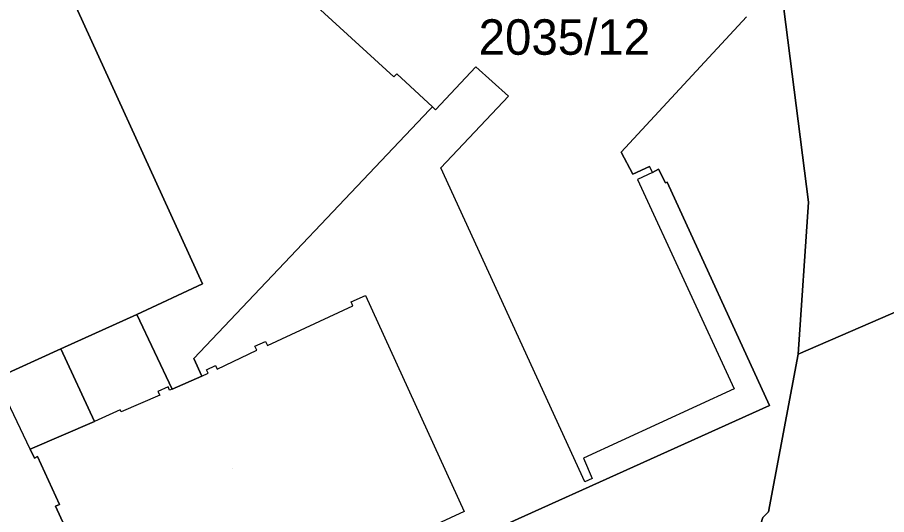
# Model space of a CAD drawing. Extents: x -263423 to -261326, y -1240067 to -1237864.
# Drawn here: x -262372.83 to -262323.84, y -1239552.12 to -1239524.08 of the extents above; entities that cross this region are included whole.
import ezdxf

# ---------------------------------------------------------------- set-up
doc = ezdxf.new("R2010")
doc.units = 0
for name, color, linetype in [('body_kn', 7, 'Continuous'), ('kladpar_druhypozemkov', 7, 'Continuous'), ('kladpar_hranice', 7, 'Continuous'), ('kladpar_parcelnecisla', 7, 'Continuous'), ('kladpar_plochy', 7, 'Continuous'), ('zappar_hrandruhpozemk', 7, 'Continuous')]:
    doc.layers.add(name, color=color, linetype=linetype)

msp = doc.modelspace()

# ---------------------------------------------------------------- linework, layer by layer
at = {"layer": 'body_kn'}
for p, q in [((-262346.99, -1239526.87), (-262346.99, -1239526.87)), ((-262351.45, -1239527.27), (-262351.45, -1239527.27)), ((-262351.61, -1239527.44), (-262351.61, -1239527.44)), ((-262345.15, -1239528.52), (-262345.15, -1239528.52)), ((-262349.6, -1239529.29), (-262349.6, -1239529.29)), ((-262349.44, -1239529.12), (-262349.44, -1239529.12)), ((-262349.26, -1239529.29), (-262349.26, -1239529.29)), ((-262338.8, -1239531.69), (-262338.8, -1239531.69)), ((-262348.97, -1239532.57), (-262348.97, -1239532.57)), ((-262337.2, -1239532.49), (-262337.2, -1239532.49)), ((-262336.69, -1239532.65), (-262336.69, -1239532.65)), ((-262338.15, -1239532.93), (-262338.15, -1239532.93)), ((-262337.88, -1239533.22), (-262337.88, -1239533.22)), ((-262337.03, -1239532.83), (-262337.03, -1239532.83)), ((-262337.03, -1239532.83), (-262337.03, -1239532.83)), ((-262336.31, -1239533.42), (-262336.31, -1239533.42)), ((-262336.2, -1239533.37), (-262336.2, -1239533.37)), ((-262328.25, -1239534.51), (-262328.25, -1239534.51)), ((-262362.39, -1239539.11), (-262362.39, -1239539.11)), ((-262353.21, -1239539.77), (-262353.21, -1239539.77)), ((-262354.02, -1239540.13), (-262354.02, -1239540.13)), ((-262353.92, -1239540.35), (-262353.92, -1239540.35)), ((-262366.09, -1239540.84), (-262366.09, -1239540.84)), ((-262358.85, -1239542.35), (-262358.85, -1239542.35)), ((-262370.38, -1239542.77), (-262370.38, -1239542.77)), ((-262370.38, -1239542.77), (-262370.38, -1239542.77)), ((-262359.44, -1239542.63), (-262359.44, -1239542.63)), ((-262359.34, -1239542.85), (-262359.34, -1239542.85)), ((-262358.74, -1239542.58), (-262358.74, -1239542.58)), ((-262362.88, -1239543.32), (-262362.88, -1239543.32)), ((-262328.83, -1239543.08), (-262328.83, -1239543.08)), ((-262328.83, -1239543.08), (-262328.83, -1239543.08)), ((-262362.17, -1239543.95), (-262362.17, -1239543.95)), ((-262361.66, -1239543.72), (-262361.66, -1239543.72)), ((-262361.57, -1239543.92), (-262361.57, -1239543.92)), ((-262362.44, -1239544.32), (-262362.44, -1239544.32)), ((-262362.44, -1239544.32), (-262362.44, -1239544.32)), ((-262362.08, -1239544.15), (-262362.08, -1239544.15)), ((-262364.34, -1239544.92), (-262364.34, -1239544.92)), ((-262364.91, -1239545.17), (-262364.91, -1239545.17)), ((-262364.81, -1239545.38), (-262364.81, -1239545.38)), ((-262364.25, -1239545.11), (-262364.25, -1239545.11)), ((-262364.1, -1239545.04), (-262364.1, -1239545.04)), ((-262364.1, -1239545.04), (-262364.1, -1239545.04)), ((-262332.43, -1239545.02), (-262332.43, -1239545.02)), ((-262330.44, -1239545.97), (-262330.44, -1239545.97)), ((-262367.03, -1239546.21), (-262367.03, -1239546.21)), ((-262366.98, -1239546.33), (-262366.98, -1239546.33)), ((-262368.49, -1239546.86), (-262368.49, -1239546.86)), ((-262372.11, -1239548.43), (-262372.11, -1239548.43)), ((-262372.11, -1239548.43), (-262372.11, -1239548.43)), ((-262371.69, -1239548.85), (-262371.69, -1239548.85)), ((-262371.87, -1239548.94), (-262371.87, -1239548.94)), ((-262340.93, -1239548.94), (-262340.93, -1239548.94)), ((-262340.85, -1239550.27), (-262340.85, -1239550.27)), ((-262340.44, -1239550.08), (-262340.44, -1239550.08)), ((-262370.69, -1239551.64), (-262370.69, -1239551.64)), ((-262370.46, -1239551.54), (-262370.46, -1239551.54)), ((-262347.65, -1239551.95), (-262347.65, -1239551.95)), ((-262330.49, -1239551.96), (-262330.49, -1239551.96))]:
    msp.add_line(p, q, dxfattribs=at)
at = {"layer": 'kladpar_druhypozemkov'}
msp.add_line((-262360.73, -1239549.53), (-262360.73, -1239549.53), dxfattribs=at)
at = {"layer": 'kladpar_hranice'}
for points in [[(-262297.9, -1239529.67), (-262328.83, -1239543.08), (-262328.25, -1239534.51), (-262329.74, -1239522.69), (-262331.52, -1239516.64), (-262334.12, -1239508.49), (-262337.81, -1239501.91), (-262339.12, -1239500.08), (-262340.45, -1239498.23), (-262342.05, -1239495.82), (-262345.75, -1239491.4), (-262339.57, -1239496.95), (-262336.32, -1239499.73), (-262331.53, -1239502.79), (-262321.77, -1239510.49), (-262297.9, -1239529.67)], [(-262370.9, -1239520.44), (-262362.39, -1239539.11), (-262366.09, -1239540.84), (-262370.38, -1239542.77), (-262374.02, -1239544.43), (-262377.42, -1239536.88), (-262377.66, -1239536.99), (-262382.53, -1239526.38), (-262382.31, -1239526.27), (-262385.55, -1239519.15)], [(-262356.61, -1239522.84), (-262351.61, -1239527.44), (-262351.45, -1239527.27), (-262349.44, -1239529.12), (-262349.6, -1239529.29), (-262362.88, -1239543.32), (-262362.44, -1239544.32), (-262364.1, -1239545.04), (-262366.09, -1239540.84), (-262362.39, -1239539.11), (-262370.9, -1239520.44)], [(-262370.38, -1239542.77), (-262366.09, -1239540.84), (-262364.1, -1239545.04), (-262362.44, -1239544.32), (-262362.88, -1239543.32), (-262349.6, -1239529.29), (-262349.44, -1239529.12), (-262351.45, -1239527.27), (-262351.61, -1239527.44), (-262356.61, -1239522.84)], [(-262329.74, -1239522.69), (-262328.25, -1239534.51), (-262328.83, -1239543.08)], [(-262328.83, -1239543.08), (-262330.49, -1239551.96), (-262330.81, -1239552.28), (-262332.24, -1239556.84), (-262332.56, -1239557.15), (-262333.45, -1239556.83), (-262335.59, -1239563.48), (-262356.36, -1239574.62), (-262358.54, -1239569.97), (-262360.51, -1239570.97), (-262361.03, -1239571.47), (-262361.16, -1239572.11), (-262361.1, -1239573.06), (-262359.11, -1239577.4), (-262363.03, -1239575.97), (-262366.76, -1239574.35), (-262370.41, -1239571.78), (-262373.3, -1239567.69), (-262374.3, -1239566.35), (-262383.09, -1239548.68), (-262385.64, -1239542.88), (-262386.39, -1239541.29), (-262394.17, -1239524.08)], [(-262331.73, -1239524.05), (-262338.8, -1239531.69), (-262338.15, -1239532.93), (-262337.2, -1239532.49), (-262337.03, -1239532.83), (-262336.69, -1239532.65), (-262336.31, -1239533.42), (-262336.2, -1239533.37), (-262330.44, -1239545.97), (-262352.85, -1239556.07), (-262358.32, -1239561.82), (-262361.71, -1239558.6), (-262364.68, -1239560), (-262366.25, -1239556.57), (-262367.48, -1239557.15), (-262367.38, -1239557.38), (-262367.94, -1239557.64), (-262370.69, -1239551.64), (-262370.46, -1239551.54), (-262371.69, -1239548.85), (-262371.87, -1239548.94), (-262372.11, -1239548.43), (-262368.49, -1239546.86), (-262370.38, -1239542.77)], [(-262352.85, -1239556.07), (-262330.44, -1239545.97), (-262336.2, -1239533.37), (-262336.31, -1239533.42), (-262336.69, -1239532.65), (-262337.03, -1239532.83), (-262337.2, -1239532.49), (-262338.15, -1239532.93), (-262338.8, -1239531.69), (-262331.73, -1239524.05)], [(-262356.12, -1239583.9), (-262359.11, -1239577.4), (-262356.36, -1239574.62), (-262335.59, -1239563.48), (-262333.45, -1239556.83), (-262332.56, -1239557.15), (-262332.24, -1239556.84), (-262330.81, -1239552.28), (-262330.49, -1239551.96), (-262328.83, -1239543.08), (-262297.9, -1239529.67)], [(-262374.02, -1239544.43), (-262370.38, -1239542.77), (-262368.49, -1239546.86), (-262372.11, -1239548.43), (-262371.87, -1239548.94), (-262371.69, -1239548.85), (-262370.46, -1239551.54), (-262370.69, -1239551.64), (-262367.94, -1239557.64)]]:
    msp.add_lwpolyline(points, dxfattribs=at)
at = {"layer": 'kladpar_plochy'}
msp.add_lwpolyline([(-262297.9, -1239529.67), (-262328.83, -1239543.08), (-262328.25, -1239534.51), (-262329.74, -1239522.69), (-262331.52, -1239516.64), (-262334.12, -1239508.49), (-262337.81, -1239501.91), (-262339.12, -1239500.08), (-262340.45, -1239498.23), (-262342.05, -1239495.82), (-262345.75, -1239491.4), (-262339.57, -1239496.95), (-262336.32, -1239499.73), (-262331.53, -1239502.79), (-262321.77, -1239510.49)], close=True, dxfattribs=at)
for points in [[(-262370.9, -1239520.44), (-262362.39, -1239539.11), (-262366.09, -1239540.84), (-262370.38, -1239542.77), (-262374.02, -1239544.43), (-262377.42, -1239536.88), (-262377.66, -1239536.99), (-262382.53, -1239526.38), (-262382.31, -1239526.27), (-262385.55, -1239519.15)], [(-262356.61, -1239522.84), (-262351.61, -1239527.44), (-262351.45, -1239527.27), (-262349.44, -1239529.12), (-262349.6, -1239529.29), (-262362.88, -1239543.32), (-262362.44, -1239544.32), (-262364.1, -1239545.04), (-262366.09, -1239540.84), (-262362.39, -1239539.11), (-262370.9, -1239520.44)], [(-262329.74, -1239522.69), (-262328.25, -1239534.51), (-262328.83, -1239543.08), (-262330.49, -1239551.96), (-262330.81, -1239552.28), (-262332.24, -1239556.84), (-262332.56, -1239557.15), (-262333.45, -1239556.83), (-262335.59, -1239563.48), (-262356.36, -1239574.62), (-262358.54, -1239569.97), (-262360.51, -1239570.97), (-262361.03, -1239571.47), (-262361.16, -1239572.11), (-262361.1, -1239573.06), (-262359.11, -1239577.4), (-262363.03, -1239575.97), (-262366.76, -1239574.35), (-262370.41, -1239571.78), (-262373.3, -1239567.69)], [(-262367.94, -1239557.64), (-262370.69, -1239551.64), (-262370.46, -1239551.54), (-262371.69, -1239548.85), (-262371.87, -1239548.94), (-262372.11, -1239548.43), (-262368.49, -1239546.86), (-262370.38, -1239542.77), (-262366.09, -1239540.84), (-262364.1, -1239545.04), (-262362.44, -1239544.32), (-262362.88, -1239543.32), (-262349.6, -1239529.29), (-262349.44, -1239529.12), (-262351.45, -1239527.27), (-262351.61, -1239527.44), (-262356.61, -1239522.84)], [(-262352.85, -1239556.07), (-262330.44, -1239545.97), (-262336.2, -1239533.37), (-262336.31, -1239533.42), (-262336.69, -1239532.65), (-262337.03, -1239532.83), (-262337.2, -1239532.49), (-262338.15, -1239532.93), (-262338.8, -1239531.69), (-262331.73, -1239524.05)], [(-262331.73, -1239524.05), (-262338.8, -1239531.69), (-262338.15, -1239532.93), (-262337.2, -1239532.49), (-262337.03, -1239532.83), (-262336.69, -1239532.65), (-262336.31, -1239533.42), (-262336.2, -1239533.37), (-262330.44, -1239545.97), (-262352.85, -1239556.07)], [(-262356.12, -1239583.9), (-262359.11, -1239577.4), (-262356.36, -1239574.62), (-262335.59, -1239563.48), (-262333.45, -1239556.83), (-262332.56, -1239557.15), (-262332.24, -1239556.84), (-262330.81, -1239552.28), (-262330.49, -1239551.96), (-262328.83, -1239543.08), (-262297.9, -1239529.67)], [(-262374.02, -1239544.43), (-262370.38, -1239542.77), (-262368.49, -1239546.86), (-262372.11, -1239548.43), (-262371.87, -1239548.94), (-262371.69, -1239548.85), (-262370.46, -1239551.54), (-262370.69, -1239551.64), (-262367.94, -1239557.64)]]:
    msp.add_lwpolyline(points, dxfattribs=at)
at = {"layer": 'zappar_hrandruhpozemk'}
for p, q in [((-262340.85, -1239550.27), (-262348.97, -1239532.57)), ((-262337.03, -1239532.83), (-262337.88, -1239533.22)), ((-262337.88, -1239533.22), (-262332.43, -1239545.02)), ((-262353.21, -1239539.77), (-262347.65, -1239551.95)), ((-262372.11, -1239548.43), (-262374.02, -1239544.43)), ((-262364.81, -1239545.38), (-262366.98, -1239546.33)), ((-262347.65, -1239551.95), (-262353.55, -1239554.65))]:
    msp.add_line(p, q, dxfattribs=at)
for points in [[(-262348.97, -1239532.57), (-262345.15, -1239528.52), (-262346.99, -1239526.87), (-262349.26, -1239529.29), (-262349.44, -1239529.12)], [(-262362.44, -1239544.32), (-262362.08, -1239544.15), (-262362.17, -1239543.95), (-262361.66, -1239543.72), (-262361.57, -1239543.92), (-262359.34, -1239542.85), (-262359.44, -1239542.63), (-262358.85, -1239542.35), (-262358.74, -1239542.58), (-262353.92, -1239540.35), (-262354.02, -1239540.13), (-262353.21, -1239539.77)], [(-262364.1, -1239545.04), (-262364.25, -1239545.11), (-262364.34, -1239544.92), (-262364.91, -1239545.17), (-262364.81, -1239545.38)], [(-262332.43, -1239545.02), (-262340.93, -1239548.94), (-262340.44, -1239550.08), (-262340.85, -1239550.27)], [(-262366.98, -1239546.33), (-262367.03, -1239546.21), (-262368.49, -1239546.86)]]:
    msp.add_lwpolyline(points, dxfattribs=at)

# ---------------------------------------------------------------- texts
at = {"layer": 'kladpar_parcelnecisla'}
msp.add_text('2035/12', height=2, dxfattribs=at).set_placement((-262346.834, -1239526.19))

doc.saveas('drawing.dxf')
